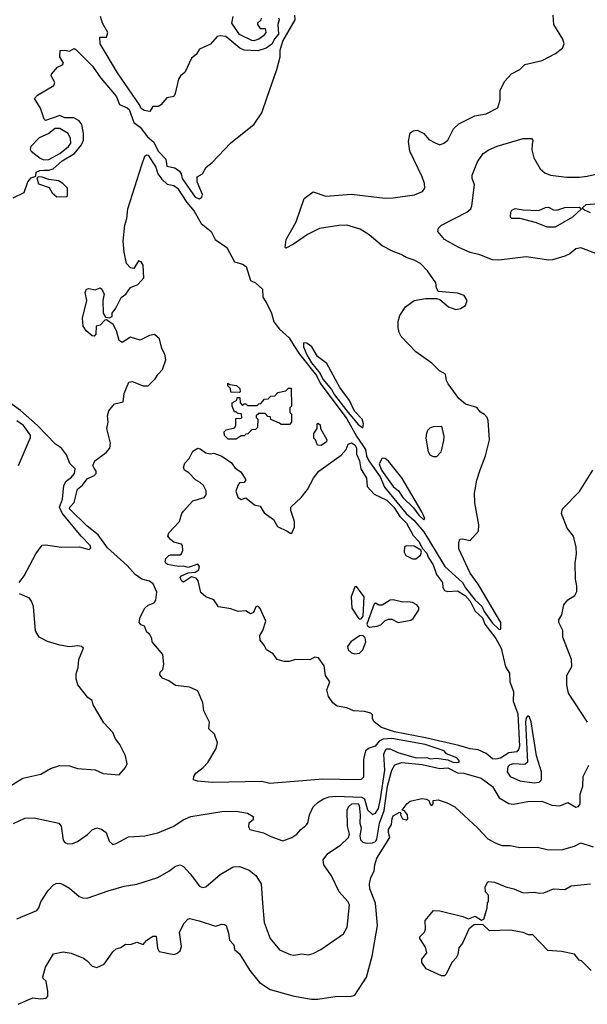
# Model space of a CAD drawing. Extents: x 1678431 to 1860718, y 384618 to 522882.
# Tile 389 of 473: x 1819284 to 1822826, y 431044 to 437186. Entities that reach past the tile are written whole.
import ezdxf

# ---------------------------------------------------------------- set-up
doc = ezdxf.new("R2010")
doc.units = 0

msp = doc.modelspace()

# ---------------------------------------------------------------- linework, layer by layer
at = {"layer": '0CON10XD'}
for points in [[(1819242.5, 436075), (1819311.2, 436108.8), (1819334.4, 436175), (1819355, 436199.2), (1819385, 436210), (1819386.7, 436235), (1819410, 436245), (1819435, 436246.7), (1819465, 436246.7), (1819493.5, 436256.5), (1819548, 436305), (1819625, 436351.7), (1819669.7, 436405), (1819682, 436435), (1819682.4, 436475), (1819671.9, 436531.9), (1819655.7, 436555), (1819622.6, 436572.6), (1819565, 436574.3), (1819535, 436587.8), (1819445, 436556.7), (1819436.1, 436566.1), (1819414.2, 436634.2), (1819376, 436695), (1819394.3, 436715), (1819497.7, 436775), (1819502.1, 436795), (1819480.8, 436835), (1819482, 436845), (1819519.5, 436890.5), (1819550, 436905), (1819557.1, 436915), (1819533.3, 436955), (1819537, 436993), (1819565, 436996.7), (1819595, 436990), (1819623.8, 437006.2), (1819635, 437000.6), (1819738.3, 436895), (1819790.5, 436820.5), (1819875, 436720.5), (1819887.7, 436705), (1819907.1, 436657.1), (1819955, 436636.9), (1819967.1, 436625), (1819995.5, 436545.5), (1820034.5, 436514.5), (1820082, 436455), (1820121.8, 436421.8), (1820148.2, 436365), (1820196.2, 436315), (1820202.6, 436272.6), (1820252.2, 436262.2), (1820281.5, 436241.5), (1820291.3, 436225), (1820296.7, 436195), (1820379.1, 436079.1), (1820405, 436069.2), (1820421.3, 436078.7), (1820425.2, 436095), (1820391.5, 436175), (1820391.2, 436205), (1820425, 436223.3), (1820447.5, 436265), (1820485, 436296), (1820600, 436415), (1820746.2, 436535), (1820794, 436605), (1820827.5, 436702.5), (1820888.6, 436875), (1820910, 436955), (1820910, 436995), (1820925, 437052.5), (1821002.5, 437185), (1821000, 437215)], [(1821535.1, 432325.1), (1821561.2, 432505), (1821556.9, 432605), (1821563.8, 432626.2), (1821575, 432637.1), (1821595, 432638.5), (1821643.1, 432615), (1821757.8, 432582.2), (1821823.3, 432583.3), (1821845.7, 432574.3), (1821885, 432579.4), (1821955, 432570), (1821986, 432555), (1822008.1, 432551.9), (1822026.2, 432555), (1822026.2, 432565), (1822011.2, 432581.2), (1821946.7, 432606.7), (1821932.5, 432625), (1821814.4, 432665), (1821605, 432702.6), (1821551.2, 432698.8), (1821526.2, 432685), (1821501.2, 432655), (1821465, 432642.2), (1821440.7, 432625), (1821429.5, 432570.5), (1821428.7, 432461.3), (1821415, 432447.2), (1821386.4, 432443.6), (1821175, 432447.6), (1820845, 432420.9), (1820795, 432434.2), (1820485, 432428.3), (1820392.5, 432435), (1820367.5, 432445), (1820370, 432465), (1820383.3, 432485), (1820429.5, 432520.5), (1820458.3, 432551.7), (1820510.7, 432639.3), (1820517.5, 432675), (1820498.8, 432728.8), (1820463, 432763), (1820467.5, 432805), (1820433.8, 432875), (1820427.5, 432925), (1820395, 433000), (1820343, 433023), (1820255, 433033.3), (1820215, 433062.5), (1820175, 433077.5), (1820158.3, 433098.3), (1820160, 433115), (1820177, 433133), (1820182.5, 433165), (1820176.1, 433226.1), (1820110, 433305), (1820107.5, 433325), (1820095, 433350), (1820077.5, 433365), (1820063, 433403), (1820041.7, 433411.7), (1820030, 433425), (1820035, 433458.8), (1820063.8, 433515), (1820085, 433533.1), (1820122.6, 433547.4), (1820134.1, 433565.9), (1820139.2, 433615), (1820116.5, 433666.5), (1820094.5, 433684.5), (1820046.4, 433696.4), (1820005, 433726), (1819955, 433780.3), (1819832.5, 433892.5), (1819773.2, 433973.2), (1819705, 434026.1), (1819593.6, 434135), (1819595.7, 434145), (1819623.5, 434175), (1819645, 434258.1), (1819676.7, 434283.3), (1819705, 434322.5), (1819748.1, 434341.9), (1819760.6, 434355), (1819760, 434370), (1819748.6, 434388.6), (1819741.2, 434405), (1819752.5, 434435), (1819823, 434487), (1819847, 434513), (1819850, 434545), (1819828, 434635), (1819835.8, 434675), (1819831.4, 434715), (1819839.2, 434745), (1819875, 434789.4), (1819928.7, 434801.3), (1819935.5, 434854.5), (1819965.8, 434924.2), (1819985, 434928.9), (1820055, 434901.2), (1820085, 434901.2), (1820130, 434945), (1820147.2, 434975), (1820175, 435004.7), (1820194.8, 435065), (1820189, 435099), (1820170, 435135), (1820156.1, 435195), (1820125, 435222.7), (1820093.1, 435216.9), (1820035, 435186.2), (1819975, 435205.7), (1819922.7, 435172.7), (1819904.5, 435184.5), (1819888.2, 435245), (1819866.9, 435285), (1819825, 435313.8), (1819815, 435311.2), (1819785, 435281.4), (1819760, 435275), (1819758.8, 435225), (1819747.7, 435212.3), (1819735, 435213.3), (1819697.8, 435245), (1819680.4, 435275), (1819674.8, 435324.8), (1819702.5, 435435), (1819693.3, 435485), (1819700, 435505), (1819715, 435510), (1819755, 435500), (1819785, 435513.3), (1819795, 435506.2), (1819810, 435475), (1819801.9, 435435), (1819804.4, 435354.4), (1819819.3, 435329.3), (1819845, 435326.7), (1819860, 435335), (1819860.8, 435355), (1819884.1, 435385.9), (1819917.3, 435452.7), (1819945.7, 435474.3), (1819974.5, 435515.5), (1820020, 435535), (1820057.5, 435575), (1820053.6, 435653.6), (1820042.5, 435675), (1820025, 435682.5), (1819995, 435633.3), (1819975, 435637.5), (1819951.2, 435665), (1819936, 435735), (1819929.4, 435805), (1819940, 435905), (1819952.6, 435945), (1819959, 436005), (1820045, 436281.5), (1820064.5, 436335.5), (1820075, 436343.7), (1820085, 436340.2), (1820134.1, 436265), (1820146.7, 436225), (1820171.5, 436191.5), (1820205, 436160.7), (1820245, 436151.1), (1820268.1, 436135), (1820327, 436045), (1820371.9, 435991.9), (1820416.8, 435915), (1820479.2, 435865), (1820503.7, 435815), (1820575.6, 435765), (1820624.7, 435674.7), (1820675, 435660), (1820696.9, 435646.9), (1820725, 435558.1), (1820755, 435544.4), (1820798, 435505), (1820800.6, 435455), (1820826.5, 435416.5), (1820855.4, 435355), (1820870.5, 435300.5), (1820905.9, 435255), (1820965, 435202.3), (1820994.4, 435154.4), (1821029, 435099), (1821135, 434966), (1821159.2, 434919.2), (1821325.4, 434695.4), (1821385, 434588.1), (1821442.4, 434505), (1821448.4, 434465), (1821462.3, 434435), (1821532.3, 434335), (1821559.5, 434269.5), (1821695, 434105.6), (1821743.9, 434063.9), (1821805, 433991.7), (1821924.8, 433794.8), (1821935.8, 433775), (1822046.1, 433676.1), (1822065, 433641.7), (1822125, 433566), (1822166.7, 433526.7), (1822182.1, 433495), (1822235, 433421.9), (1822275, 433381.4), (1822286.4, 433383.6), (1822286, 433425), (1822144.8, 433665), (1822094.4, 433734.4), (1822023.5, 433885), (1822023.8, 433925), (1822030, 433945), (1822045, 433947.5), (1822095, 433937.5), (1822146.7, 433995), (1822148, 434035), (1822123, 434173), (1822122.7, 434232.7), (1822137.3, 434312.7), (1822157, 434377), (1822190, 434465), (1822215.8, 434565), (1822208, 434685), (1822201.2, 434705), (1822185, 434723.3), (1822158.3, 434738.3), (1822136.1, 434766.1), (1822065, 434787.5), (1822023.6, 434823.6), (1821957.5, 434915), (1821947.5, 434935), (1821940, 434975), (1821902.5, 434995), (1821855, 435043.3), (1821756.7, 435115), (1821665, 435208.8), (1821650.8, 435235), (1821646.2, 435265), (1821646.1, 435303.9), (1821655, 435340), (1821691.2, 435395), (1821745, 435433.3), (1821815, 435446.7), (1821885, 435447.5), (1821905, 435440), (1821960, 435395), (1822005, 435377.5), (1822035, 435383.3), (1822066.4, 435403.6), (1822076.7, 435435), (1822057.5, 435465), (1822015, 435480), (1821895, 435490), (1821883.6, 435513.6), (1821880, 435545), (1821829.1, 435619.1), (1821784.5, 435664.5), (1821745.4, 435685.4), (1821695, 435703.1), (1821665, 435721.9), (1821615, 435739.4), (1821545, 435774.4), (1821464.7, 435844.7), (1821408.9, 435878.9), (1821325, 435904.3), (1821275, 435902.9), (1821155, 435882.9), (1821078.8, 435845), (1820992.5, 435785), (1820945, 435760), (1820940, 435765), (1820946.2, 435815), (1821009.2, 435925), (1821059.3, 436070.7), (1821115, 436112.5), (1821195, 436084), (1821355, 436097.1), (1821565, 436071.9), (1821615, 436075.6), (1821747.5, 436092.5), (1821796.6, 436113.4), (1821810.8, 436135), (1821809.2, 436165), (1821795.5, 436205.5), (1821719.2, 436365), (1821709.2, 436425), (1821720.7, 436479.3), (1821738.3, 436491.7), (1821765, 436497.5), (1821805, 436476.7), (1821837.7, 436437.7), (1821877.3, 436417.3), (1821905, 436406.2), (1821930, 436415), (1821955.5, 436434.5), (1821991.2, 436505), (1822023, 436537), (1822123.4, 436586.6), (1822195, 436598), (1822266.7, 436635), (1822282, 436685), (1822281.2, 436745), (1822308.8, 436801.2), (1822352.7, 436847.3), (1822404.1, 436875.9), (1822435, 436906), (1822545, 436931.4), (1822626.2, 436975), (1822671.7, 437008.3), (1822681.2, 437035), (1822673.3, 437065), (1822615.8, 437155), (1822612.5, 437215)], [(1820897.9, 437197.9), (1820902.5, 437185), (1820894.6, 437155), (1820897.8, 437095), (1820875, 437068.8), (1820856.8, 437033.2), (1820820.8, 437009.2), (1820768.9, 436991.1), (1820685.4, 436995.4), (1820657.6, 437007.6), (1820570.5, 437080.5), (1820535.3, 437084.7), (1820515, 437080.4), (1820475, 437033.8), (1820405, 437001.2), (1820385, 436968.1), (1820355.7, 436945), (1820313.6, 436856.4), (1820286.2, 436835), (1820274.4, 436815.6), (1820254.2, 436725), (1820245, 436706.7), (1820201.8, 436698.2), (1820165, 436653.8), (1820150, 436645), (1820115, 436643.3), (1820095, 436613.3), (1820060, 436620), (1820042, 436632), (1820032.1, 436655), (1819894.9, 436855), (1819785, 437034.4), (1819783.8, 437076.2), (1819825, 437076.7), (1819834.2, 437105), (1819801.1, 437165), (1819788.9, 437205)], [(1820745, 437054.4), (1820733.3, 437055), (1820655, 437094.2), (1820607.5, 437165), (1820616.7, 437205)], [(1820790.8, 437195), (1820787.5, 437182.5), (1820767.5, 437165), (1820767.5, 437155), (1820785, 437130), (1820815, 437130), (1820819.2, 437105), (1820805.8, 437085), (1820775, 437064.4), (1820745, 437054.4)], [(1819435, 436311.6), (1819465, 436314), (1819535, 436351.4), (1819588.9, 436395), (1819601.9, 436415), (1819600.2, 436445), (1819586.1, 436476.1), (1819535, 436506.8), (1819505, 436507), (1819465, 436475.5), (1819405, 436449.6), (1819352.5, 436395), (1819349.1, 436379.1), (1819355, 436365.8), (1819411.1, 436321.1), (1819435, 436311.6)], [(1822990, 435685), (1822785, 435762.5), (1822755, 435757.1), (1822716.2, 435725), (1822685, 435711.4), (1822608.6, 435688.6), (1822585, 435686.7), (1822445, 435707.1), (1822273.9, 435686.1), (1822235, 435688.6), (1822155, 435718.9), (1822095, 435732.7), (1822025, 435764.5), (1821934.2, 435815), (1821893.3, 435865), (1821896.7, 435885), (1821916.2, 435905), (1822074, 435986), (1822098.1, 436005), (1822105.6, 436025), (1822120.8, 436155), (1822108, 436195), (1822108, 436215), (1822140.5, 436299.5), (1822175, 436351.4), (1822212, 436375), (1822263.1, 436396.9), (1822425, 436444.2), (1822477.5, 436445), (1822486.7, 436435), (1822482, 436408), (1822480, 436375), (1822492.5, 436325), (1822532, 436255), (1822561.4, 436231.4), (1822595, 436215.6), (1822696.6, 436203.4), (1822775, 436203.6), (1822825, 436210.5), (1822945, 436237.3)], [(1819515, 436080.9), (1819575, 436083.3), (1819582.5, 436087.5), (1819581.2, 436135), (1819552.5, 436165), (1819525, 436180), (1819465, 436188.8), (1819425, 436203.1), (1819404, 436206), (1819390, 436200), (1819401.9, 436161.9), (1819468.1, 436138.1), (1819485.6, 436105), (1819515, 436080.9)], [(1822575, 435891.5), (1822508.3, 435918.3), (1822406.6, 435946.6), (1822355, 435946.2), (1822346.2, 435955), (1822349.4, 435985), (1822355, 435997.5), (1822375, 436008.1), (1822425, 435998.9), (1822524.2, 435995.8), (1822565, 436014.2), (1822584.4, 436015.6), (1822615, 436000), (1822635, 435997.8), (1822685, 436014.5), (1822777, 436017), (1822790, 436005), (1822734, 435955), (1822625, 435891.8), (1822575, 435891.5)], [(1822845, 435981.4), (1822807.5, 435997.5), (1822797.5, 436005), (1822796.7, 436015), (1822818, 436032), (1822895, 436039.1)], [(1821425, 434640), (1821429.3, 434665), (1821421.2, 434695), (1821373.4, 434743.4), (1821341.3, 434811.3), (1821282.1, 434892.1), (1821200.6, 435040.6), (1821143.1, 435085), (1821105.9, 435145.9), (1821075, 435168.8), (1821055, 435171.2), (1821055.3, 435145), (1821076.5, 435095), (1821105.1, 435045), (1821158.4, 434978.4), (1821175, 434943), (1821229.4, 434879.4), (1821247.8, 434845), (1821324.3, 434745), (1821395, 434661.8), (1821425, 434640)], [(1820635, 434570), (1820585, 434570), (1820561.7, 434591.7), (1820560, 434615), (1820573, 434627), (1820625, 434640), (1820632.5, 434655), (1820631.7, 434698.3), (1820665, 434700), (1820670, 434705), (1820668.3, 434728.3), (1820645, 434730), (1820635, 434740), (1820625, 434740), (1820610, 434775), (1820610, 434795), (1820638.3, 434811.7), (1820641.7, 434828.3), (1820658.3, 434828.3), (1820660, 434795), (1820675, 434780), (1820685, 434790), (1820695, 434790), (1820705, 434780), (1820765, 434780), (1820775, 434790), (1820788.3, 434791.7), (1820811.7, 434818.3), (1820835, 434820), (1820851.7, 434838.3), (1820875, 434840), (1820895, 434860), (1820945, 434870), (1820961.7, 434888.3), (1820978.3, 434888.3), (1820980, 434775), (1820970, 434765), (1820970, 434735), (1820980, 434725), (1820980, 434675), (1820968.3, 434661.7), (1820915, 434660), (1820905, 434670), (1820851.7, 434691.7), (1820848.3, 434708.3), (1820831.7, 434711.7), (1820815, 434730), (1820775, 434730), (1820760, 434715), (1820760, 434705), (1820770, 434695), (1820768.3, 434641.7), (1820755, 434630), (1820731.7, 434628.3), (1820708.3, 434601.7), (1820695, 434600), (1820685, 434590), (1820665, 434590), (1820635, 434570)], [(1820655, 434860), (1820601.7, 434861.7), (1820600, 434885), (1820581.7, 434901.7), (1820581.7, 434918.3), (1820595, 434910), (1820637.5, 434905), (1820657.5, 434885), (1820660, 434865), (1820655, 434860)], [(1819280.4, 433675), (1819312.5, 433717.5), (1819385, 433854.5), (1819425, 433907.1), (1819445, 433911.2), (1819545, 433895.8), (1819657.9, 433897.9), (1819718.1, 433881.9), (1819728.1, 433891.9), (1819724.3, 433905), (1819667.9, 433965), (1819548.5, 434108.5), (1819532.6, 434145), (1819551.9, 434195), (1819558.9, 434281.1), (1819573.4, 434306.6), (1819607.5, 434332.5), (1819625.9, 434355), (1819629.7, 434385), (1819596.7, 434416.7), (1819575, 434470.8), (1819545, 434513.6), (1819507.1, 434537.1), (1819394.2, 434654.2), (1819288.1, 434748.1), (1819115, 434872.9)], [(1819275.7, 434405), (1819350.4, 434579.6), (1819351.5, 434595), (1819308.2, 434655), (1819265, 434683.9)], [(1821165, 434530), (1821141.7, 434531.7), (1821130, 434565), (1821120, 434575), (1821120, 434605), (1821140, 434635), (1821140, 434665), (1821145, 434670), (1821158.3, 434658.3), (1821160, 434635), (1821200, 434565), (1821198.3, 434551.7), (1821165, 434530)], [(1821885, 434460), (1821865, 434460), (1821845, 434470), (1821835, 434490), (1821820, 434575), (1821823.9, 434606.1), (1821830, 434625), (1821845, 434640), (1821865, 434647.5), (1821915, 434650), (1821930, 434585), (1821928.3, 434561.7), (1821911.7, 434488.3), (1821885, 434460)], [(1822255, 432573.8), (1822234.9, 432574.9), (1822195, 432608.7), (1822145, 432630.6), (1822095, 432637.3), (1822025, 432659), (1821815, 432706.9), (1821623.4, 432743.4), (1821541.8, 432771.8), (1821495, 432805.9), (1821486.1, 432825), (1821485, 432849.2), (1821475, 432860), (1821435, 432871.4), (1821367.5, 432875), (1821325, 432894.2), (1821265, 432903.8), (1821237.1, 432925), (1821211.6, 432965), (1821200.4, 433005), (1821220, 433055), (1821192.2, 433095), (1821183.1, 433155), (1821147.5, 433205), (1821125, 433209.2), (1821095, 433193.5), (1821005, 433194.8), (1820965, 433182), (1820935, 433182), (1820890.3, 433195), (1820865, 433231.2), (1820823.8, 433255), (1820809.5, 433285), (1820784.5, 433315), (1820781.9, 433345), (1820800.6, 433375), (1820820, 433435), (1820785, 433512.5), (1820775, 433522.5), (1820765, 433527.5), (1820757, 433523), (1820742.7, 433487.3), (1820725, 433480.6), (1820695, 433497.5), (1820646.5, 433493.5), (1820600.3, 433510.3), (1820525, 433523.3), (1820496.2, 433566.2), (1820445, 433586.7), (1820415, 433613.6), (1820398, 433685), (1820385, 433702), (1820355, 433711.4), (1820305, 433678), (1820295, 433684), (1820284.4, 433705), (1820288.8, 433715), (1820335, 433736.2), (1820379.5, 433740.5), (1820402.5, 433755), (1820406.2, 433775), (1820395, 433790), (1820335, 433768.5), (1820305, 433777.7), (1820275.4, 433775.4), (1820207.1, 433787.1), (1820196.2, 433795), (1820192, 433805), (1820196.1, 433823.9), (1820215, 433843.3), (1820225, 433848.8), (1820282.3, 433847.7), (1820293.3, 433855), (1820301.2, 433875), (1820300, 433905), (1820292.5, 433915), (1820245, 433926.7), (1820224.2, 433944.2), (1820208.8, 433965), (1820214.4, 433985), (1820281.2, 434055), (1820294.5, 434105), (1820305, 434120), (1820364.8, 434185.2), (1820434.1, 434205.9), (1820447, 434223), (1820447, 434247), (1820430.3, 434280.3), (1820409.5, 434299.5), (1820380, 434315), (1820339.2, 434359.2), (1820312.8, 434375), (1820305, 434393.3), (1820315, 434420), (1820340.6, 434449.4), (1820365, 434493.8), (1820395, 434513.8), (1820410, 434510), (1820445, 434484.4), (1820473, 434477), (1820495, 434482.5), (1820545, 434462.5), (1820605, 434420.8), (1820627.4, 434387.4), (1820664.2, 434365), (1820695.7, 434315), (1820685, 434300), (1820655, 434296.7), (1820645, 434280), (1820633.1, 434245), (1820645, 434208), (1820665, 434193.3), (1820695, 434203.3), (1820749.1, 434159.1), (1820785, 434151.5), (1820809.1, 434109.1), (1820867.8, 434067.8), (1820891.5, 434025), (1820952.5, 433995), (1820975, 433980), (1820985, 433987.5), (1820999.4, 434020.6), (1820999.2, 434055), (1820976.7, 434125), (1820976.5, 434145), (1821041.1, 434205), (1821080.4, 434255), (1821116.7, 434325), (1821151.2, 434368.8), (1821289.5, 434470.5), (1821321, 434505), (1821332.6, 434537.4), (1821355, 434545.8), (1821375, 434533.3), (1821384.6, 434515), (1821385.3, 434475.3), (1821403.5, 434435), (1821412.8, 434385), (1821447.6, 434325), (1821452.7, 434275), (1821496.7, 434226.7), (1821575, 434189.3), (1821619.4, 434145), (1821656.7, 434086.7), (1821698.4, 434045), (1821738, 433968), (1821775, 433930), (1821798, 433888), (1821825, 433858.1), (1821832.6, 433832.6), (1821863.3, 433785), (1821885.6, 433725.6), (1821922, 433675), (1821923.3, 433645), (1821934.6, 433625), (1821955, 433619.4), (1822015, 433623.9), (1822062.7, 433595), (1822095, 433558.9), (1822125, 433496.1), (1822171.5, 433455), (1822185.8, 433415), (1822254.4, 433325), (1822288.4, 433265), (1822315, 433149.4), (1822340, 433110), (1822343, 433055), (1822364.6, 432995), (1822362.8, 432935), (1822391.6, 432855), (1822402.7, 432655), (1822396.9, 432633.1), (1822385, 432619.4), (1822335, 432613.8), (1822285, 432580.4), (1822255, 432573.8)], [(1821805, 434066.2), (1821810.8, 434075), (1821793.3, 434115), (1821667.6, 434327.6), (1821585, 434431.4), (1821565, 434448), (1821545, 434450.8), (1821526.9, 434415), (1821541.6, 434375), (1821615.1, 434275), (1821646.9, 434246.9), (1821674.9, 434205), (1821741.4, 434141.4), (1821775, 434095.3), (1821805, 434066.2)], [(1822826.7, 432805), (1822707.5, 432985), (1822697, 433037), (1822697.5, 433095), (1822729.3, 433150.7), (1822727.5, 433195), (1822673.6, 433333.6), (1822672.5, 433375), (1822647.5, 433425), (1822648.3, 433441.7), (1822666.4, 433473.6), (1822680, 433535), (1822703.6, 433566.4), (1822747.5, 433595), (1822760, 433620), (1822761.2, 433655), (1822752, 433695), (1822749.2, 433795), (1822758.6, 433855), (1822756.6, 433896.6), (1822738.6, 433965), (1822700.8, 434015), (1822664.2, 434105), (1822670, 434135), (1822776.3, 434243.7), (1822860.6, 434375)], [(1821755, 433822.5), (1821785.6, 433845), (1821791.9, 433865), (1821787.6, 433877.6), (1821745, 433901.1), (1821697, 433903), (1821685, 433896.7), (1821683.1, 433865), (1821693.2, 433843.2), (1821735, 433823.3), (1821755, 433822.5)], [(1819215, 432400), (1819304.4, 432455.6), (1819415, 432480), (1819475, 432516), (1819535, 432533.8), (1819595, 432532), (1819645, 432516), (1819755, 432506.9), (1819805, 432484.2), (1819905, 432476.2), (1819945, 432521.2), (1819955, 432543.3), (1819945, 432593.1), (1819908, 432665), (1819881.1, 432701.1), (1819865, 432738.9), (1819809.5, 432799.5), (1819742.3, 432912.3), (1819735, 432938.8), (1819708.8, 432958.8), (1819646.4, 433036.4), (1819636.2, 433075), (1819636.2, 433105), (1819649.2, 433145), (1819652.5, 433195), (1819681.2, 433265), (1819670, 433275), (1819645, 433281.1), (1819595, 433273.8), (1819535, 433284.7), (1819456.4, 433306.4), (1819404.7, 433334.7), (1819383.4, 433373.4), (1819370.5, 433525), (1819358.1, 433558.1), (1819345, 433576.7), (1819281.9, 433605)], [(1821405, 433447.1), (1821415, 433448.6), (1821427.5, 433465), (1821434.2, 433585), (1821385, 433650), (1821375, 433648.8), (1821351.7, 433585), (1821355.5, 433515), (1821395, 433454.2), (1821405, 433447.1)], [(1821466.4, 433396.4), (1821515, 433402.9), (1821537.8, 433412.2), (1821565, 433438.8), (1821585, 433446.7), (1821605, 433446.7), (1821645.8, 433425.8), (1821725, 433440.5), (1821739.5, 433450.5), (1821765, 433488.5), (1821774.6, 433505), (1821775, 433519.2), (1821762.1, 433535), (1821735, 433549.6), (1821705, 433555.2), (1821675, 433552.4), (1821615, 433567.2), (1821594.5, 433565.5), (1821545, 433532.9), (1821525, 433534.5), (1821505, 433547.1), (1821495, 433542.9), (1821449.5, 433415), (1821453.9, 433403.9), (1821466.4, 433396.4)], [(1821375, 433229.4), (1821405, 433234.3), (1821425, 433256.2), (1821444.3, 433305), (1821439.7, 433329.7), (1821424.2, 433344.2), (1821405, 433341.9), (1821350.6, 433305), (1821329.4, 433275), (1821333.1, 433255), (1821355, 433235.6), (1821375, 433229.4)], [(1822494.2, 432425.8), (1822525, 432429.8), (1822539.8, 432445), (1822539.5, 432495), (1822509.6, 432595), (1822475, 432806.7), (1822465, 432835.4), (1822455, 432844.4), (1822445, 432831.4), (1822439.7, 432805), (1822452.8, 432555), (1822435, 432540.6), (1822365, 432543.6), (1822342.3, 432537.7), (1822330.4, 432525), (1822324.7, 432495), (1822345, 432464.9), (1822405, 432437.7), (1822494.2, 432425.8)], [(1819416.2, 431683.8), (1819460.6, 431755), (1819495, 431789.2), (1819512.1, 431797.9), (1819535, 431799.2), (1819555, 431792), (1819595, 431768), (1819655, 431716.2), (1819675, 431708), (1819705, 431706), (1819835, 431752.5), (1819935, 431781.4), (1820015, 431793.1), (1820145, 431834.2), (1820215, 431874), (1820255, 431906), (1820285, 431914), (1820305, 431904), (1820347.8, 431857.8), (1820405, 431781.2), (1820425, 431773.8), (1820445, 431776.2), (1820535, 431853.1), (1820615, 431902.5), (1820655, 431903.1), (1820715, 431881.9), (1820758.3, 431848.3), (1820790, 431795), (1820799.5, 431675), (1820809.1, 431555), (1820846.9, 431455), (1820905, 431384), (1820972.5, 431355), (1820995, 431350.8), (1821045, 431358.6), (1821085, 431351.9), (1821115, 431360.6), (1821163.8, 431385), (1821305, 431482.9), (1821327.8, 431525), (1821341.1, 431665), (1821331.9, 431685), (1821276.5, 431746.5), (1821230, 431845), (1821180.6, 431915), (1821177.1, 431945), (1821205.8, 431985), (1821285, 432037.5), (1821335.8, 432084.2), (1821340.8, 432105), (1821330, 432155), (1821327.1, 432255), (1821335.7, 432275), (1821355.3, 432294.7), (1821396.7, 432296.7), (1821402.6, 432285), (1821408.7, 432225), (1821406.2, 432175), (1821413.8, 432145), (1821407, 432095), (1821411, 432071), (1821425.1, 432055.1), (1821445, 432049.2), (1821485, 432050.6), (1821505, 432059.9), (1821513.3, 432075), (1821528.8, 432175), (1821557.2, 432252.8), (1821579.7, 432405), (1821605, 432504.5), (1821625, 432537.8), (1821667.6, 432552.4), (1821795, 432540.5), (1821905, 432516), (1821955, 432519.7), (1822015, 432488.7), (1822055, 432485.7), (1822163.8, 432455), (1822235, 432402), (1822275, 432332.5), (1822335, 432297.1), (1822365, 432293.5), (1822455, 432308.9), (1822540.9, 432310.9), (1822605, 432286.4), (1822655, 432282.9), (1822705, 432302.9), (1822755, 432273.1), (1822771.7, 432278.3), (1822782, 432295), (1822780.8, 432355), (1822797.1, 432405), (1822799.2, 432465), (1822835.8, 432535)], [(1819245, 432172.9), (1819315.7, 432204.3), (1819375, 432207.5), (1819527.5, 432175), (1819543.3, 432155), (1819555, 432067.5), (1819565, 432053.8), (1819585, 432044.2), (1819615, 432047.5), (1819645, 432060), (1819706.8, 432103.2), (1819737, 432133), (1819764.2, 432145.8), (1819795, 432136), (1819823.8, 432115), (1819841.4, 432061.4), (1819865, 432041.2), (1819885, 432046.2), (1819962, 432088), (1820065, 432094.4), (1820145, 432114.4), (1820244.6, 432155.4), (1820304.2, 432195), (1820351.2, 432215), (1820545, 432247), (1820635, 432249.7), (1820705.4, 432235.4), (1820740, 432215), (1820740, 432195), (1820713.3, 432175), (1820710.7, 432150.7), (1820720, 432135), (1820805, 432114), (1820850.3, 432090.3), (1820925, 432064), (1820982.5, 432085), (1821012.5, 432105), (1821037.5, 432135), (1821069.7, 432160.3), (1821081.2, 432175), (1821092.5, 432225), (1821114.4, 432275), (1821145.4, 432305), (1821180, 432325), (1821215, 432337.4), (1821257, 432343), (1821416.3, 432336.3), (1821435.2, 432325), (1821455, 432256.9), (1821485, 432227.1), (1821505, 432236.9), (1821523, 432265), (1821535.1, 432325.1)], [(1819275, 431044.2), (1819365, 431084.2), (1819415, 431077.5), (1819448.3, 431081.7), (1819460, 431095), (1819460, 431125), (1819448.8, 431188.8), (1819430, 431205), (1819427.5, 431215), (1819444.1, 431275.9), (1819495, 431360), (1819555, 431371.2), (1819605, 431362.9), (1819681.4, 431331.4), (1819705.4, 431315.4), (1819735, 431282.9), (1819765.4, 431274.6), (1819810, 431295), (1819865, 431372), (1819885, 431390), (1819915, 431397.5), (1819945, 431420), (1819975, 431417.5), (1820015, 431431.9), (1820055, 431417.5), (1820075, 431442.5), (1820115, 431470), (1820135, 431470), (1820143.8, 431395), (1820155, 431373.3), (1820245, 431355.4), (1820265, 431361.8), (1820285, 431378.6), (1820292.7, 431405), (1820281.1, 431495), (1820309.1, 431550.9), (1820333.8, 431576.2), (1820345, 431578.5), (1820404.6, 431564.6), (1820505, 431532.5), (1820545, 431544.2), (1820562.5, 431542.5), (1820571.2, 431535), (1820587, 431487), (1820592.5, 431445), (1820620, 431415), (1820623.3, 431385), (1820655, 431358.8), (1820719.4, 431255), (1820781.1, 431181.1), (1820846.9, 431136.9), (1820995.7, 431094.3), (1821105, 431077.1), (1821145, 431077.1), (1821265, 431094.4), (1821347.9, 431092.1), (1821375, 431102), (1821447.2, 431212.8), (1821483.5, 431345), (1821516.1, 431535), (1821503.8, 431675), (1821469.4, 431765), (1821465.8, 431795), (1821474.2, 431835), (1821496.7, 431875), (1821500, 431915), (1821511.8, 431955), (1821594.4, 432085), (1821584.6, 432115), (1821585.7, 432134.3), (1821604.2, 432165), (1821607.3, 432202.7), (1821615, 432218.8), (1821655, 432242.5), (1821662.5, 432235), (1821660, 432225), (1821671.7, 432201.7), (1821694.6, 432194.6), (1821705, 432202), (1821703.8, 432225), (1821685, 432250), (1821670, 432255), (1821700, 432295), (1821719.5, 432310.5), (1821793, 432327), (1821822.9, 432322.9), (1821836.7, 432315), (1821845, 432292), (1821855, 432284.4), (1821863.8, 432295), (1821864.2, 432315.8), (1821895, 432320.6), (1821951.7, 432301.7), (1821998, 432275), (1822141.4, 432145), (1822205, 432076.9), (1822255, 432048.9), (1822295, 432035.5), (1822345, 432034.4), (1822405, 432021.4), (1822514.2, 432024.2), (1822575, 432009.4), (1822665, 432008.7), (1822745, 432030.5), (1822785, 432051.9), (1822862.7, 432027.3)], [(1822850, 431255), (1822790, 431315), (1822775, 431320), (1822745, 431357.5), (1822665, 431373.3), (1822579.3, 431379.3), (1822485, 431477.5), (1822458.3, 431478.3), (1822425, 431492.5), (1822345, 431507.5), (1822215, 431502.5), (1822175, 431540), (1822128.3, 431541.7), (1822115, 431537.5), (1822087, 431513), (1822047.5, 431425), (1822023, 431397), (1822017.5, 431355), (1822007.5, 431335), (1821980, 431305), (1821945, 431232.5), (1821935, 431222.5), (1821915, 431222.5), (1821820, 431265), (1821792.5, 431305), (1821793.9, 431326.1), (1821823.3, 431365), (1821815, 431400), (1821780, 431455), (1821780, 431465), (1821810, 431495), (1821817, 431513), (1821813, 431567), (1821865, 431630), (1821905, 431627.5), (1822048.3, 431591.7), (1822085, 431577.5), (1822125, 431593.3), (1822165, 431570), (1822180, 431575), (1822200, 431645), (1822203, 431677), (1822210, 431685), (1822210, 431725), (1822190, 431745), (1822187.5, 431775), (1822202.5, 431805), (1822210.7, 431809.3), (1822245.7, 431805.7), (1822316.8, 431776.8), (1822367.5, 431765), (1822425, 431738.8), (1822495, 431744), (1822525, 431738), (1822555, 431740), (1822615.4, 431764.6), (1822685, 431760.3), (1822725, 431783.3), (1822845, 431795.6)], [(1819265, 431578), (1819390.7, 431629.3), (1819403.1, 431645), (1819416.2, 431683.8)]]:
    msp.add_lwpolyline(points, dxfattribs=at)

doc.saveas('drawing.dxf')
